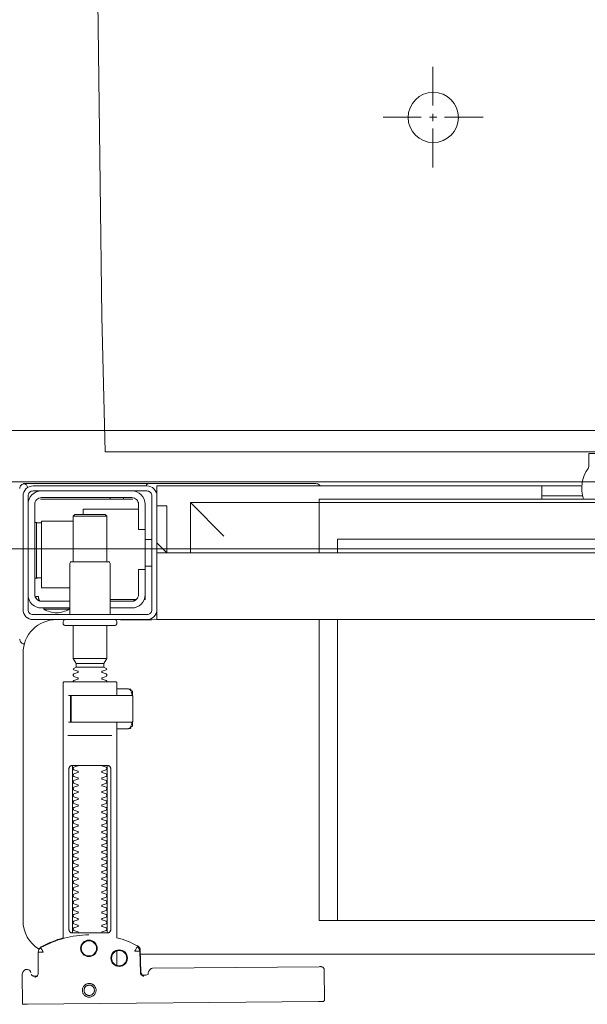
# Model space of a CAD drawing. Header units: millimetres. Extents: x 23192 to 177760, y -399809 to -79279.
# Tile 262 of 656: x 59445 to 59462, y -194637 to -194607. Entities that reach past the tile are written whole.
import ezdxf

# ---------------------------------------------------------------- set-up
doc = ezdxf.new("R2010")
doc.units = ezdxf.units.MM
doc.layers.get('0').update_dxf_attribs({"lineweight": 0})
doc.layers.add('!! 2 ZABUDOWA GK-MDF', color=54, linetype='Continuous', lineweight=13)
doc.layers.add('!! 2_wypos-sanitarne', color=240, linetype='Continuous', lineweight=9)
doc.layers.add('!!_@ wypos sanit nd', color=7, linetype='Continuous', lineweight=0, plot=False)
doc.layers.add('Powierzchnia', color=140, linetype='Continuous', lineweight=5, plot=False)

# ---------------------------------------------------------------- blocks, each defined once
blk = doc.blocks.new('A$Cff2eaf8b')
for points in [[(0.19864, 0.08252), (0.11173, 0.08169)], [(0.20013, 0.08252), (0.20025, 0.07353)], [(0.16386, 0.07389), (0.16409, 0.07384), (0.16425, 0.07378), (0.1644, 0.07368), (0.16452, 0.07356), (0.16463, 0.07342), (0.16471, 0.07326), (0.16476, 0.07309), (0.16478, 0.07292), (0.16496, 0.06636), (0.16497, 0.06624), (0.16498, 0.06614), (0.165, 0.06604), (0.16503, 0.06594), (0.16507, 0.06584), (0.16511, 0.06575), (0.16516, 0.06566), (0.16521, 0.06557), (0.16527, 0.06549), (0.16534, 0.0654), (0.16542, 0.06533), (0.1655, 0.06526), (0.16558, 0.06519), (0.16567, 0.06513), (0.16576, 0.06508), (0.16651, 0.0647), (0.16726, 0.06433), (0.16803, 0.06399), (0.16881, 0.06367), (0.1696, 0.06337), (0.17039, 0.06309), (0.17119, 0.06284), (0.172, 0.0626), (0.172, -0.00186)], [(0.1651, 0.06653), (0.16492, 0.07312), (0.1649, 0.07329), (0.16485, 0.07345), (0.16478, 0.07361), (0.16467, 0.07374), (0.16455, 0.07386), (0.16441, 0.07396), (0.16425, 0.07403), (0.16409, 0.07408), (0.16391, 0.07409)], [(0.19757, 0.07355), (0.19749, 0.07368), (0.19738, 0.0738), (0.19726, 0.0739), (0.19713, 0.07399), (0.19698, 0.07405), (0.19683, 0.07408), (0.19667, 0.07409), (0.19577, 0.07408)], [(0.172, 0.07087), (0.172, 0.06656)], [(0.16493, 0.0675), (-0.16477, 0.0675)], [(0.17483, 0.06014), (0.17483, 0.01214)], [(0.18523, 0.01214), (0.18523, 0.06014)], [(-0.11847, -0.0325), (-0.11847, 0.0575), (0.11153, 0.0575), (0.11153, -0.0325)], [(0.10602, 0.0575), (0.10602, -0.0325)], [(0.16811, -0.00015), (0.16776, -0.00056), (0.16776, -0.00022), (0.16779, -0.00011), (0.16786, -0.00004), (0.16797, 0), (0.1681, 0.00001), (0.16822, 0.00001), (0.16841, 0.00003), (0.16887, 0.00014), (0.172, 0.00014)], [(0.16848, 0.00006), (0.16856, 0.00012), (0.16876, 0.00014)], [(0.18662, 0.00214), (0.17345, 0.00214)], [(0.16732, -0.0019), (0.16732, -0.00074), (0.16736, -0.00062), (0.16746, -0.00054), (0.16767, -0.00049)], [(0.16751, -0.00165), (0.16754, -0.00139), (0.16766, -0.00086)], [(0.17371, -0.00186), (0.18481, -0.00186), (0.18637, -0.00186)], [(0.16767, -0.01124), (0.16755, -0.01122), (0.16746, -0.01119), (0.16737, -0.01112), (0.16732, -0.01098), (0.16732, -0.00983)], [(0.16766, -0.01087), (0.16754, -0.01033), (0.16751, -0.01008)], [(0.172, -0.01186), (0.16887, -0.01186), (0.16841, -0.01176), (0.16831, -0.01174), (0.16819, -0.01174), (0.16806, -0.01173), (0.16794, -0.01172), (0.16783, -0.01166), (0.16776, -0.01151), (0.16776, -0.01117), (0.16811, -0.01157)], [(0.18558, -0.00986), (0.18637, -0.00986)], [(0.16876, -0.01186), (0.16866, -0.01186), (0.16848, -0.01178)], [(0.1759, -0.0183), (0.1841, -0.0183)], [(0.1841, -0.01936), (0.1759, -0.01936)], [(0.185, -0.02092), (0.175, -0.02092)], [(0.19962, -0.02522), (0.19976, -0.02523), (0.19987, -0.02526), (0.20001, -0.0253)], [(-0.16, -0.0355), (-0.16, -0.0325), (0.16, -0.0325), (0.16, -0.0355)], [(0.16, -0.0485), (0.16, -0.0365)], [(0.167, -0.03806), (0.16693, -0.03815), (0.16687, -0.03825), (0.16681, -0.03837), (0.16675, -0.0385)], [(0.19499, -0.03806), (0.19506, -0.03814), (0.19512, -0.03823), (0.19517, -0.03833), (0.19521, -0.03842), (0.19525, -0.03853), (0.19528, -0.03863), (0.19531, -0.03874), (0.19533, -0.03885), (0.19535, -0.03896), (0.19537, -0.03907), (0.19538, -0.03917), (0.19539, -0.03927), (0.19537, -0.03937), (0.19547, -0.0394), (0.19557, -0.0394), (0.19567, -0.0394), (0.19578, -0.0394), (0.19589, -0.0394), (0.19612, -0.0394), (0.19616, -0.0393), (0.19615, -0.03919), (0.19613, -0.03907), (0.19609, -0.03894), (0.19605, -0.03882), (0.19594, -0.03861)], [(0.1635, -0.0475), (0.1635, -0.04)], [(0.174, -0.0385), (0.16618, -0.0385)], [(0.186, -0.042), (0.1945, -0.042), (0.1945, -0.062), (0.185, -0.062)], [(0.19591, -0.04489), (0.19602, -0.04489), (0.19615, -0.04489), (0.19632, -0.04489), (0.1965, -0.04489)], [(0.1615, -0.0485), (0.1635, -0.0485)], [(0.175, -0.0498), (0.175, -0.06346), (0.1755, -0.06396), (0.1845, -0.06396), (0.185, -0.06346), (0.185, -0.0498)], [(0.16, -0.0555), (0.157, -0.0525), (0.16, -0.0525), (-0.16, -0.0525), (-0.157, -0.0525), (-0.16, -0.0555)], [(0.10602, -0.0525), (0.10602, -0.05658), (-0.11847, -0.05658)], [(0.11153, -0.0525), (0.11153, -0.0675), (0.15, -0.0675)], [(0.14, -0.0575), (0.15, -0.0675), (0.15, -0.0525)], [(0.16, -0.0665), (0.157, -0.0665), (0.157, -0.0525)], [(0.1615, -0.0565), (0.1635, -0.0565)], [(0.1965, -0.06151), (0.19632, -0.06151), (0.19615, -0.06151), (0.19602, -0.06151), (0.19591, -0.06151)], [(0.1655, -0.0655), (0.182, -0.0655), (0.182, -0.06396)], [(0.185, -0.06346), (0.175, -0.06346)], [(0.03283, -0.0695), (0.045, -0.0695)], [(0.16, -0.0695), (0.16, -0.0725), (0.03305, -0.0725)], [(0.045, -0.0685), (0.045, -0.0725)], [(0.16721, -0.0685), (0.19466, -0.0685), (0.19478, -0.0685)], [(0.17, -0.069), (0.17, -0.0685)], [(0.174, -0.069), (0.174, -0.0685)]]:
    blk.add_lwpolyline(points)
for points in [[(0.16424, 0.07378), (0.16327, 0.07377), (0.16304, 0.07374), (0.16282, 0.07366), (0.16262, 0.07353), (0.16265, 0.07357), (0.16258, 0.07337), (0.16257, 0.07317, -0.157432), (0.16238, 0.07258), (0.1621, 0.07218, -0.241147), (0.16129, 0.07175), (0.1115, 0.07128), (0.11133, 0.07127), (0.11119, 0.07127), (0.11107, 0.07127), (0.11094, 0.07128), (0.11078, 0.0713), (0.11062, 0.07135), (0.11047, 0.07143), (0.11033, 0.07153), (0.11022, 0.07165), (0.11012, 0.07179), (0.11005, 0.07194), (0.11001, 0.0721), (0.10999, 0.07227), (0.10995, 0.08127), (0.11022, 0.08166)], [(0.19647, 0.0744), (0.19626, 0.07438), (0.19604, 0.0743), (0.19585, 0.07417), (0.19566, 0.07396, 0.132231), (0.19551, 0.07346), (0.19546, 0.06691)], [(0.19768, 0.0731, 0.415336), (0.19869, 0.07211)], [(0.19885, 0.07212), (0.19898, 0.07212), (0.19912, 0.07213), (0.19927, 0.07216), (0.1994, 0.07222), (0.19953, 0.07229), (0.19965, 0.07238), (0.19975, 0.07248), (0.20007, 0.07294, 0.158481), (0.20025, 0.07353)], [(0.18031, 0.06175, 0.125713), (0.19466, 0.06556, 0.121439), (0.19519, 0.06605, -0.262119), (0.2, 0.0575), (0.2, -0.0225, -0.414214), (0.19, -0.0325), (0.18751, -0.0325, 0.405519), (0.188, -0.032), (0.188, -0.0313, 0.414214), (0.1875, -0.0308), (0.1725, -0.0308, 0.414214), (0.172, -0.0313), (0.172, -0.032, 0.405519), (0.17249, -0.0325, 0.001664), (0.15993, -0.0325)], [(0.172, -0.00986), (0.172, -0.01366, 0.414214), (0.1722, -0.01386), (0.18462, -0.01386), (0.1878, -0.01386, 0.414214), (0.188, -0.01366), (0.188, 0.06267), (0.18885, 0.06292), (0.18969, 0.06319), (0.19052, 0.0635), (0.19134, 0.06382), (0.19215, 0.06417), (0.19295, 0.06454), (0.19374, 0.06494), (0.19456, 0.06538), (0.19464, 0.06544), (0.19473, 0.0655), (0.19481, 0.06557), (0.19488, 0.06564), (0.19495, 0.06572), (0.19502, 0.06581)], [(0.17647, 0.01114, 0.182836), (0.17636, 0.01123), (0.17515, 0.01163, 0.050055), (0.175, 0.0119), (0.175, 0.01218, 0.050055), (0.17515, 0.01244), (0.17636, 0.01285, 0.719897), (0.17636, 0.01323), (0.17515, 0.01363, 0.050055), (0.175, 0.0139), (0.175, 0.01418, 0.050055), (0.17515, 0.01444), (0.17636, 0.01485, 0.719897), (0.17636, 0.01523), (0.17515, 0.01563, 0.050055), (0.175, 0.0159), (0.175, 0.01618, 0.050055), (0.17515, 0.01644), (0.17636, 0.01685, 0.719897), (0.17636, 0.01723), (0.17515, 0.01763, 0.050055), (0.175, 0.0179), (0.175, 0.01818, 0.050055), (0.17515, 0.01844), (0.17636, 0.01885, 0.719897), (0.17636, 0.01923), (0.17515, 0.01963, 0.050055), (0.175, 0.0199), (0.175, 0.02018, 0.050055), (0.17515, 0.02044), (0.17636, 0.02085, 0.719897), (0.17636, 0.02123), (0.17515, 0.02163, 0.050055), (0.175, 0.0219), (0.175, 0.02218, 0.050055), (0.17515, 0.02244), (0.17636, 0.02285, 0.719897), (0.17636, 0.02323), (0.17515, 0.02363, 0.050055), (0.175, 0.0239), (0.175, 0.02418, 0.050055), (0.17515, 0.02444), (0.17636, 0.02485, 0.719897), (0.17636, 0.02523), (0.17515, 0.02563, 0.050055), (0.175, 0.0259), (0.175, 0.02618, 0.050055), (0.17515, 0.02644), (0.17636, 0.02685, 0.719897), (0.17636, 0.02723), (0.17515, 0.02763, 0.050055), (0.175, 0.0279), (0.175, 0.02818, 0.050055), (0.17515, 0.02844), (0.17636, 0.02885, 0.719897), (0.17636, 0.02923), (0.17515, 0.02963, 0.050055), (0.175, 0.0299), (0.175, 0.03018, 0.050055), (0.17515, 0.03044), (0.17636, 0.03085, 0.719897), (0.17636, 0.03123), (0.17515, 0.03163, 0.050055), (0.175, 0.0319), (0.175, 0.03218, 0.050055), (0.17515, 0.03244), (0.17636, 0.03285, 0.719897), (0.17636, 0.03323), (0.17515, 0.03363, 0.050055), (0.175, 0.0339), (0.175, 0.03418, 0.050055), (0.17515, 0.03444), (0.17636, 0.03485, 0.719897), (0.17636, 0.03523), (0.17515, 0.03563, 0.050055), (0.175, 0.0359), (0.175, 0.03618, 0.050055), (0.17515, 0.03644), (0.17636, 0.03685, 0.719897), (0.17636, 0.03723), (0.17515, 0.03763, 0.050055), (0.175, 0.0379), (0.175, 0.03818, 0.050055), (0.17515, 0.03844), (0.17636, 0.03885, 0.719897), (0.17636, 0.03923), (0.17515, 0.03963, 0.050055), (0.175, 0.0399), (0.175, 0.04018, 0.050055), (0.17515, 0.04044), (0.17636, 0.04085, 0.719897), (0.17636, 0.04123), (0.17515, 0.04163, 0.050055), (0.175, 0.0419), (0.175, 0.04218, 0.050055), (0.17515, 0.04244), (0.17636, 0.04285, 0.719897), (0.17636, 0.04323), (0.17515, 0.04363, 0.050055), (0.175, 0.0439), (0.175, 0.04418, 0.050055), (0.17515, 0.04444), (0.17636, 0.04485, 0.719897), (0.17636, 0.04523), (0.17515, 0.04563, 0.050055), (0.175, 0.0459), (0.175, 0.04618, 0.050055), (0.17515, 0.04644), (0.17636, 0.04685, 0.719897), (0.17636, 0.04723), (0.17515, 0.04763, 0.050055), (0.175, 0.0479), (0.175, 0.04818, 0.050055), (0.17515, 0.04844), (0.17636, 0.04885, 0.719897), (0.17636, 0.04923), (0.17515, 0.04963, 0.050055), (0.175, 0.0499), (0.175, 0.05018, 0.050055), (0.17515, 0.05044), (0.17636, 0.05085, 0.719897), (0.17636, 0.05123), (0.17515, 0.05163, 0.050055), (0.175, 0.0519), (0.175, 0.05218, 0.050055), (0.17515, 0.05244), (0.17636, 0.05285, 0.719897), (0.17636, 0.05323), (0.17515, 0.05363, 0.050055), (0.175, 0.0539), (0.175, 0.05418, 0.050055), (0.17515, 0.05444), (0.17636, 0.05485, 0.719897), (0.17636, 0.05523), (0.17515, 0.05563, 0.050055), (0.175, 0.0559), (0.175, 0.05618, 0.050055), (0.17515, 0.05644), (0.17636, 0.05685, 0.719897), (0.17636, 0.05723), (0.17515, 0.05763, 0.050055), (0.175, 0.0579), (0.175, 0.05818, 0.050055), (0.17515, 0.05844), (0.17636, 0.05885, 0.719897), (0.17636, 0.05923), (0.17515, 0.05963, 0.050055), (0.175, 0.0599), (0.175, 0.06018, 0.050055), (0.17515, 0.06044), (0.17636, 0.06085, 0.474594), (0.17647, 0.06114)], [(0.18353, 0.06114, 0.474594), (0.18364, 0.06085), (0.18485, 0.06044, 0.050055), (0.185, 0.06018), (0.185, 0.0599, 0.050055), (0.18485, 0.05963), (0.18364, 0.05923, 0.719897), (0.18364, 0.05885), (0.18485, 0.05844, 0.050055), (0.185, 0.05818), (0.185, 0.0579, 0.050055), (0.18485, 0.05763), (0.18364, 0.05723, 0.719897), (0.18364, 0.05685), (0.18485, 0.05644, 0.050055), (0.185, 0.05618), (0.185, 0.0559, 0.050055), (0.18485, 0.05563), (0.18364, 0.05523, 0.719897), (0.18364, 0.05485), (0.18485, 0.05444, 0.050055), (0.185, 0.05418), (0.185, 0.0539, 0.050055), (0.18485, 0.05363), (0.18364, 0.05323, 0.719897), (0.18364, 0.05285), (0.18485, 0.05244, 0.050055), (0.185, 0.05218), (0.185, 0.0519, 0.050055), (0.18485, 0.05163), (0.18364, 0.05123, 0.719897), (0.18364, 0.05085), (0.18485, 0.05044, 0.050055), (0.185, 0.05018), (0.185, 0.0499, 0.050055), (0.18485, 0.04963), (0.18364, 0.04923, 0.719897), (0.18364, 0.04885), (0.18485, 0.04844, 0.050055), (0.185, 0.04818), (0.185, 0.0479, 0.050055), (0.18485, 0.04763), (0.18364, 0.04723, 0.719897), (0.18364, 0.04685), (0.18485, 0.04644, 0.050055), (0.185, 0.04618), (0.185, 0.0459, 0.050055), (0.18485, 0.04563), (0.18364, 0.04523, 0.719897), (0.18364, 0.04485), (0.18485, 0.04444, 0.050055), (0.185, 0.04418), (0.185, 0.0439, 0.050055), (0.18485, 0.04363), (0.18364, 0.04323, 0.719897), (0.18364, 0.04285), (0.18485, 0.04244, 0.050055), (0.185, 0.04218), (0.185, 0.0419, 0.050055), (0.18485, 0.04163), (0.18364, 0.04123, 0.719897), (0.18364, 0.04085), (0.18485, 0.04044, 0.050055), (0.185, 0.04018), (0.185, 0.0399, 0.050055), (0.18485, 0.03963), (0.18364, 0.03923, 0.719897), (0.18364, 0.03885), (0.18485, 0.03844, 0.050055), (0.185, 0.03818), (0.185, 0.0379, 0.050055), (0.18485, 0.03763), (0.18364, 0.03723, 0.719897), (0.18364, 0.03685), (0.18485, 0.03644, 0.050055), (0.185, 0.03618), (0.185, 0.0359, 0.050055), (0.18485, 0.03563), (0.18364, 0.03523, 0.719897), (0.18364, 0.03485), (0.18485, 0.03444, 0.050055), (0.185, 0.03418), (0.185, 0.0339, 0.050055), (0.18485, 0.03363), (0.18364, 0.03323, 0.719897), (0.18364, 0.03285), (0.18485, 0.03244, 0.050055), (0.185, 0.03218), (0.185, 0.0319, 0.050055), (0.18485, 0.03163), (0.18364, 0.03123, 0.719897), (0.18364, 0.03085), (0.18485, 0.03044, 0.050055), (0.185, 0.03018), (0.185, 0.0299, 0.050055), (0.18485, 0.02963), (0.18364, 0.02923, 0.719897), (0.18364, 0.02885), (0.18485, 0.02844, 0.050055), (0.185, 0.02818), (0.185, 0.0279, 0.050055), (0.18485, 0.02763), (0.18364, 0.02723, 0.719897), (0.18364, 0.02685), (0.18485, 0.02644, 0.050055), (0.185, 0.02618), (0.185, 0.0259, 0.050055), (0.18485, 0.02563), (0.18364, 0.02523, 0.719897), (0.18364, 0.02485), (0.18485, 0.02444, 0.050055), (0.185, 0.02418), (0.185, 0.0239, 0.050055), (0.18485, 0.02363), (0.18364, 0.02323, 0.719897), (0.18364, 0.02285), (0.18485, 0.02244, 0.050055), (0.185, 0.02218), (0.185, 0.0219, 0.050055), (0.18485, 0.02163), (0.18364, 0.02123, 0.719897), (0.18364, 0.02085), (0.18485, 0.02044, 0.050055), (0.185, 0.02018), (0.185, 0.0199, 0.050055), (0.18485, 0.01963), (0.18364, 0.01923, 0.719897), (0.18364, 0.01885), (0.18485, 0.01844, 0.050055), (0.185, 0.01818), (0.185, 0.0179, 0.050055), (0.18485, 0.01763), (0.18364, 0.01723, 0.719897), (0.18364, 0.01685), (0.18485, 0.01644, 0.050055), (0.185, 0.01618), (0.185, 0.0159, 0.050055), (0.18485, 0.01563), (0.18364, 0.01523, 0.719897), (0.18364, 0.01485), (0.18485, 0.01444, 0.050055), (0.185, 0.01418), (0.185, 0.0139, 0.050055), (0.18485, 0.01363), (0.18364, 0.01323, 0.719897), (0.18364, 0.01285), (0.18485, 0.01244, 0.050055), (0.185, 0.01218), (0.185, 0.0119, 0.050055), (0.18485, 0.01163), (0.18364, 0.01123, 0.182836), (0.18353, 0.01114)], [(0.18575, -0.00966), (0.18575, -0.00207), (0.18572, -0.00196), (0.18564, -0.00189), (0.18554, -0.00186), (0.18565, -0.00188), (0.18573, -0.00194), (0.18577, -0.00204), (0.18577, -0.00966), (0.18574, -0.00977), (0.18566, -0.00984), (0.18547, -0.00986), (0.18558, -0.00981), (0.18563, -0.00966), (0.18563, -0.00206), (0.18557, -0.00191), (0.18547, -0.00186), (0.16743, -0.00186, 0.414214), (0.16723, -0.00206), (0.16723, -0.00966, 0.414214), (0.16743, -0.00986), (0.18547, -0.00986)], [(0.18555, -0.00986, 0.414213), (0.18575, -0.00966), (0.18575, -0.00207), (0.18575, -0.00966), (0.18572, -0.00977), (0.18564, -0.00984), (0.18554, -0.00986)], [(0.175, -0.01382), (0.175, -0.01406, -0.050055), (0.17515, -0.01432), (0.17636, -0.01473, -0.719897), (0.17636, -0.01511), (0.17515, -0.01552, -0.050055), (0.175, -0.01578), (0.175, -0.01606, -0.050055), (0.17515, -0.01632), (0.17636, -0.01673, -0.719897), (0.17636, -0.01711), (0.17515, -0.01752, -0.050055), (0.175, -0.01778), (0.1759, -0.0183), (0.1759, -0.01936), (0.175, -0.02092), (0.175, -0.0308)], [(0.185, -0.01382), (0.185, -0.01406, 0.050055), (0.18485, -0.01432), (0.18364, -0.01473, 0.719897), (0.18364, -0.01511), (0.18485, -0.01552, 0.050055), (0.185, -0.01578), (0.185, -0.01606, 0.050055), (0.18485, -0.01632), (0.18364, -0.01673, 0.719897), (0.18364, -0.01711), (0.18485, -0.01752, 0.050055), (0.185, -0.01778), (0.1841, -0.0183), (0.1841, -0.01936), (0.185, -0.02092), (0.185, -0.0308)], [(0.2001, -0.02534, 0.126559), (0.19961, -0.02525)], [(0.20099, -0.02671, 0.198909), (0.20055, -0.02564, 0.091301), (0.2001, -0.02534)], [(0.174, -0.034), (0.174, -0.0493, 0.414214), (0.1745, -0.0498), (0.1855, -0.0498, 0.414214), (0.186, -0.0493), (0.186, -0.034)], [(0.19375, -0.03562, 0.119096), (0.19, -0.03454, 0.119096), (0.18625, -0.03562)], [(0.16379, -0.0385), (0.1635, -0.0385), (0.1635, -0.04, -0.414214), (0.1675, -0.036), (0.174, -0.036)], [(0.174, -0.038), (0.1675, -0.038, 0.414214), (0.1655, -0.04), (0.1655, -0.0475), (0.1635, -0.0475), (0.1635, -0.067, 0.414214), (0.1675, -0.071)], [(0.1635, -0.0595), (0.1655, -0.0595), (0.1655, -0.067, 0.414214), (0.1675, -0.069), (0.1945, -0.069, 0.414214), (0.1965, -0.067), (0.1965, -0.04, 0.414214), (0.1945, -0.038), (0.186, -0.038)], [(0.19375, -0.036), (0.19375, -0.03562), (0.18625, -0.03562), (0.18625, -0.036), (0.1945, -0.036, -0.414214), (0.1985, -0.04)], [(0.1945, -0.04497), (0.19515, -0.04496), (0.19542, -0.04496), (0.1956, -0.04496), (0.19566, -0.04496, 0.116465), (0.19589, -0.0449), (0.196, -0.04485), (0.196, -0.06155), (0.19589, -0.0615, 0.116465), (0.19566, -0.06144), (0.19542, -0.06144), (0.19515, -0.06144), (0.1945, -0.06143)], [(0.1945, -0.071, 0.414214), (0.1985, -0.067)], [(-0.04, -0.0685), (-0.03255, -0.0685, 0.236962), (-0.03118, -0.07775, -0.154353), (-0.031, -0.07832), (-0.031, -0.08218), (0.031, -0.08218), (0.031, -0.07832, -0.154353), (0.03118, -0.07775, 0.236962), (0.03255, -0.0685), (0.04, -0.0685)], [(0.11124, -0.0725), (0.11142, -0.07274), (0.11165, -0.07293), (0.11192, -0.07308), (0.1122, -0.07317), (0.1125, -0.0732), (0.1623, -0.0732, 0.326231), (0.16325, -0.0725)], [(0.1987, -0.07216, 0.000114), (0.1987, -0.07216, 0.517015), (0.20003, -0.07309), (0.19993, -0.07313), (0.19983, -0.07315), (0.19971, -0.07318), (0.19958, -0.07319), (0.19948, -0.07319), (0.19903, -0.07319), (0.19841, -0.07319), (0.19771, -0.07319), (0.16427, -0.07319), (0.16392, -0.07319), (0.16356, -0.07319), (0.16323, -0.07319), (0.16293, -0.07319), (0.16269, -0.07319), (0.16249, -0.07319), (0.16236, -0.07319)], [(0.2001, -0.07306, 0.091301), (0.20055, -0.07276, 0.198909), (0.20099, -0.0717)]]:
    blk.add_lwpolyline(points, format="xyb")
for points in [[(0.18024, 0.0763), (0.18044, 0.07631), (0.18064, 0.07634), (0.18083, 0.07639), (0.18102, 0.07646), (0.1812, 0.07655), (0.18138, 0.07665), (0.18154, 0.07677), (0.18168, 0.07691), (0.18182, 0.07706), (0.18193, 0.07722), (0.18204, 0.0774), (0.18212, 0.07758), (0.18219, 0.07777), (0.18223, 0.07796), (0.18226, 0.07816), (0.18227, 0.07836), (0.18226, 0.07857), (0.18223, 0.07876), (0.18217, 0.07896), (0.18211, 0.07915), (0.18202, 0.07933), (0.18191, 0.0795), (0.18179, 0.07966), (0.18165, 0.07981), (0.1815, 0.07994), (0.18134, 0.08006), (0.18117, 0.08016), (0.18099, 0.08024), (0.1808, 0.08031), (0.1806, 0.08036), (0.1804, 0.08038), (0.1802, 0.08039), (0.18, 0.08038), (0.1798, 0.08035), (0.17961, 0.0803), (0.17942, 0.08023), (0.17924, 0.08014), (0.17907, 0.08004), (0.17891, 0.07992), (0.17876, 0.07978), (0.17863, 0.07963), (0.17851, 0.07947), (0.17841, 0.07929), (0.17832, 0.07911), (0.17826, 0.07892), (0.17821, 0.07872), (0.17818, 0.07853), (0.17817, 0.07832), (0.17819, 0.07812), (0.17822, 0.07793), (0.17827, 0.07773), (0.17834, 0.07754), (0.17842, 0.07736), (0.17853, 0.07719), (0.17865, 0.07703), (0.17879, 0.07688), (0.17894, 0.07675), (0.1791, 0.07663), (0.17927, 0.07653), (0.17946, 0.07645), (0.17965, 0.07638), (0.17984, 0.07633), (0.18004, 0.07631)], [(0.18023, 0.07679), (0.18038, 0.0768), (0.18053, 0.07682), (0.18068, 0.07686), (0.18082, 0.07691), (0.18096, 0.07698), (0.18109, 0.07706), (0.18121, 0.07715), (0.18132, 0.07725), (0.18143, 0.07737), (0.18151, 0.07749), (0.18159, 0.07762), (0.18166, 0.07776), (0.18171, 0.0779), (0.18174, 0.07805), (0.18176, 0.0782), (0.18177, 0.07835), (0.18176, 0.0785), (0.18174, 0.07866), (0.1817, 0.0788), (0.18164, 0.07895), (0.18158, 0.07908), (0.1815, 0.07921), (0.18141, 0.07933), (0.1813, 0.07944), (0.18119, 0.07955), (0.18107, 0.07964), (0.18093, 0.07971), (0.1808, 0.07978), (0.18065, 0.07983), (0.18051, 0.07986), (0.18036, 0.07988), (0.1802, 0.07989), (0.18005, 0.07988), (0.1799, 0.07986), (0.17975, 0.07982), (0.17961, 0.07976), (0.17947, 0.0797), (0.17935, 0.07962), (0.17922, 0.07953), (0.17911, 0.07942), (0.17901, 0.07931), (0.17892, 0.07919), (0.17884, 0.07906), (0.17878, 0.07892), (0.17873, 0.07877), (0.1787, 0.07863), (0.17867, 0.07848), (0.17867, 0.07832), (0.17868, 0.07817), (0.1787, 0.07802), (0.17874, 0.07787), (0.17879, 0.07773), (0.17886, 0.07759), (0.17894, 0.07746), (0.17903, 0.07734), (0.17913, 0.07723), (0.17925, 0.07713), (0.17937, 0.07704), (0.1795, 0.07696), (0.17964, 0.0769), (0.17978, 0.07685), (0.17993, 0.07682), (0.18008, 0.07679)], [(0.16587, 0.06536), (0.16582, 0.06538), (0.16577, 0.06542), (0.16573, 0.06545), (0.16568, 0.06549), (0.16563, 0.06553), (0.16558, 0.06558), (0.16553, 0.06563), (0.16548, 0.06568), (0.16544, 0.06573), (0.1654, 0.06579), (0.16536, 0.06585), (0.16532, 0.06591), (0.16529, 0.06597), (0.16526, 0.06603), (0.16523, 0.0661), (0.16521, 0.06616), (0.16519, 0.06623), (0.16517, 0.06629), (0.16515, 0.06636), (0.16514, 0.06642), (0.16514, 0.06648), (0.16513, 0.06654), (0.16513, 0.06659), (0.16518, 0.06661), (0.16643, 0.06666), (0.16648, 0.06666), (0.16654, 0.06666), (0.16659, 0.06668), (0.16664, 0.06665), (0.16661, 0.06661), (0.16658, 0.06656), (0.16655, 0.06651), (0.16652, 0.06645), (0.16594, 0.06536)], [(0.18533, 0.06114), (0.18541, 0.06113), (0.1855, 0.06112), (0.18559, 0.06111), (0.18567, 0.06108), (0.18575, 0.06105), (0.18583, 0.06101), (0.18591, 0.06096), (0.18597, 0.0609), (0.18604, 0.06084), (0.18609, 0.06076), (0.18615, 0.06068), (0.18619, 0.06058), (0.18623, 0.06048), (0.18625, 0.06037), (0.18627, 0.06025), (0.18628, 0.06014), (0.18628, 0.01214), (0.18627, 0.01202), (0.18625, 0.01191), (0.18623, 0.0118), (0.18619, 0.01169), (0.18615, 0.0116), (0.18609, 0.01151), (0.18604, 0.01144), (0.18597, 0.01137), (0.18591, 0.01131), (0.18583, 0.01126), (0.18575, 0.01122), (0.18567, 0.01119), (0.18559, 0.01117), (0.1855, 0.01115), (0.18541, 0.01114), (0.18533, 0.01114), (0.17475, 0.01114), (0.17466, 0.01114), (0.17457, 0.01115), (0.17449, 0.01117), (0.1744, 0.01119), (0.17432, 0.01122), (0.17424, 0.01126), (0.17416, 0.01131), (0.17409, 0.01137), (0.17403, 0.01144), (0.17397, 0.01151), (0.17392, 0.0116), (0.17387, 0.01169), (0.17384, 0.0118), (0.17381, 0.01191), (0.17379, 0.01202), (0.17379, 0.01214), (0.17379, 0.06014), (0.17379, 0.06025), (0.17381, 0.06037), (0.17384, 0.06048), (0.17387, 0.06058), (0.17392, 0.06068), (0.17397, 0.06076), (0.17403, 0.06084), (0.17409, 0.0609), (0.17416, 0.06096), (0.17424, 0.06101), (0.17432, 0.06105), (0.1744, 0.06108), (0.17449, 0.06111), (0.17457, 0.06112), (0.17466, 0.06113), (0.17475, 0.06114)], [(-0.11847, -0.0685), (0.11153, -0.0685), (0.11153, -0.0675), (-0.11847, -0.0675)]]:
    blk.add_lwpolyline(points, close=True)
for points in [[(0.19546, 0.0669), (0.19546, 0.0669), (0.19546, 0.0669), (0.19546, 0.06691), (0.19546, 0.06691), (0.19546, 0.06691), (0.19546, 0.06691), (0.19546, 0.06691), (0.19546, 0.06691), (0.19546, 0.06691), (0.19546, 0.06691), (0.19546, 0.06691), (0.19546, 0.06691), (0.19546, 0.06691), (0.19546, 0.06691), (0.19546, 0.06691), (0.19546, 0.06691), (0.19546, 0.06691), (0.19546, 0.06691), (0.19546, 0.06691), (0.19546, 0.0669), (0.19546, 0.0669), (0.19546, 0.0669), (0.19546, 0.0669), (0.19546, 0.0669), (0.19546, 0.0669), (0.19546, 0.0669), (0.19546, 0.0669), (0.19546, 0.0669), (0.19546, 0.0669), (0.19546, 0.0669), (0.19546, 0.0669), (0.19546, 0.0669), (0.19546, 0.0669), (0.19546, 0.0669), (0.19546, 0.0669), (0.19545, 0.0669), (0.19545, 0.06691), (0.19545, 0.06691), (0.19545, 0.06691), (0.19545, 0.06691), (0.19545, 0.06691), (0.19545, 0.06691), (0.19545, 0.06691), (0.19545, 0.06691), (0.19544, 0.06691), (0.19544, 0.06691), (0.19544, 0.0669), (0.19544, 0.0669), (0.19544, 0.0669), (0.19543, 0.0669), (0.19543, 0.0669), (0.19543, 0.0669), (0.19543, 0.0669), (0.19543, 0.0669), (0.19543, 0.0669), (0.19543, 0.0669), (0.19542, 0.0669), (0.19542, 0.0669), (0.19542, 0.0669), (0.19542, 0.0669), (0.19542, 0.0669), (0.19541, 0.0669), (0.19541, 0.0669), (0.19541, 0.0669), (0.19541, 0.0669), (0.19541, 0.0669), (0.1954, 0.0669), (0.1954, 0.0669), (0.1954, 0.0669), (0.19539, 0.0669), (0.19539, 0.0669), (0.19539, 0.0669), (0.19537, 0.06691), (0.19537, 0.06691), (0.19537, 0.06691), (0.19536, 0.06691), (0.19536, 0.06691), (0.19535, 0.06691), (0.19535, 0.06691), (0.19534, 0.06691), (0.19534, 0.06691), (0.19533, 0.06691), (0.19533, 0.06691), (0.19532, 0.06691), (0.19532, 0.06691), (0.19531, 0.06691), (0.19531, 0.06691), (0.1953, 0.06691), (0.19529, 0.06691), (0.19529, 0.06691), (0.19528, 0.06691), (0.19527, 0.06691), (0.19527, 0.06691), (0.19526, 0.06691), (0.19525, 0.06691), (0.19524, 0.06691), (0.19523, 0.06691), (0.19523, 0.06691), (0.19522, 0.06691), (0.19521, 0.06691), (0.1952, 0.06691), (0.19519, 0.06691), (0.19518, 0.06691), (0.19517, 0.06691), (0.19516, 0.06691), (0.19515, 0.06691), (0.19514, 0.06691), (0.19513, 0.06691), (0.19512, 0.06691), (0.19511, 0.06691), (0.1951, 0.06691), (0.19509, 0.06691), (0.19508, 0.06691), (0.19507, 0.06691), (0.19506, 0.06691), (0.19505, 0.06691), (0.19504, 0.06691), (0.19503, 0.06691), (0.19502, 0.06691), (0.19501, 0.06691), (0.19499, 0.06691), (0.19498, 0.06691), (0.19497, 0.06691), (0.19496, 0.06691), (0.19495, 0.06691), (0.19494, 0.06692), (0.19492, 0.06692), (0.19491, 0.06692), (0.1949, 0.06692), (0.19489, 0.06692), (0.19487, 0.06692), (0.19486, 0.06692), (0.19485, 0.06692), (0.19484, 0.06692), (0.19482, 0.06692), (0.19481, 0.06692), (0.19469, 0.06692), (0.19464, 0.06692), (0.19459, 0.06692), (0.19456, 0.06692), (0.19453, 0.06692), (0.19451, 0.06692), (0.19448, 0.06692), (0.19445, 0.06692), (0.19443, 0.06692), (0.1944, 0.06692), (0.19438, 0.06692), (0.19435, 0.06692), (0.19433, 0.06692), (0.1943, 0.06692), (0.19428, 0.06692), (0.19427, 0.06692), (0.19425, 0.06692), (0.19423, 0.06692), (0.19422, 0.06692), (0.19421, 0.06692), (0.19419, 0.06692), (0.19418, 0.06692), (0.19418, 0.06692), (0.19417, 0.06692), (0.19416, 0.06692), (0.19416, 0.06692), (0.19415, 0.06692), (0.19415, 0.06693), (0.19414, 0.06693), (0.19414, 0.06693), (0.19413, 0.06693), (0.19413, 0.06693), (0.19412, 0.06693), (0.19412, 0.06693), (0.19411, 0.06693), (0.19411, 0.06693), (0.19411, 0.06692), (0.1941, 0.06692), (0.1941, 0.06692), (0.1941, 0.06692), (0.19409, 0.06692), (0.19409, 0.06692), (0.19409, 0.06692), (0.19408, 0.06692), (0.19408, 0.06692), (0.19408, 0.06692), (0.19407, 0.06692), (0.19407, 0.06692), (0.19406, 0.06692), (0.19406, 0.06692), (0.19406, 0.06692), (0.19406, 0.06692), (0.19405, 0.06692), (0.19405, 0.06692), (0.19405, 0.06692), (0.19405, 0.06692), (0.19404, 0.06693), (0.19404, 0.06693), (0.19404, 0.06693), (0.19403, 0.06693), (0.19403, 0.06693), (0.19402, 0.06693), (0.19402, 0.06694), (0.19402, 0.06694), (0.19401, 0.06694), (0.19401, 0.06694), (0.19401, 0.06694), (0.194, 0.06694), (0.194, 0.06694), (0.194, 0.06694), (0.194, 0.06694), (0.194, 0.06694), (0.194, 0.06694), (0.19399, 0.06694), (0.19399, 0.06694), (0.19399, 0.06694), (0.19399, 0.06694), (0.19399, 0.06694), (0.19399, 0.06694), (0.19399, 0.06694), (0.19398, 0.06694), (0.19398, 0.06694), (0.19398, 0.06694), (0.19398, 0.06693), (0.19398, 0.06693), (0.19397, 0.06693), (0.19397, 0.06693), (0.19397, 0.06693), (0.19397, 0.06693), (0.19397, 0.06692), (0.19397, 0.06692), (0.19397, 0.06692), (0.19397, 0.06692), (0.19397, 0.06692), (0.19397, 0.06691), (0.19397, 0.06691), (0.19397, 0.06691), (0.19397, 0.06691), (0.19397, 0.0669), (0.19397, 0.0669), (0.19397, 0.0669), (0.19397, 0.0669), (0.19397, 0.0669), (0.19397, 0.06689), (0.19397, 0.06689), (0.19397, 0.06689), (0.19397, 0.06689), (0.19397, 0.06689), (0.19397, 0.06688), (0.19397, 0.06688), (0.19398, 0.06688), (0.19398, 0.06688), (0.19398, 0.06688), (0.19398, 0.06687), (0.19399, 0.06687), (0.19399, 0.06687), (0.19399, 0.06687), (0.194, 0.06686), (0.194, 0.06686), (0.19401, 0.06685), (0.19401, 0.06685), (0.19401, 0.06685), (0.19402, 0.06684), (0.19402, 0.06684), (0.19402, 0.06684), (0.19402, 0.06683), (0.19403, 0.06683), (0.19403, 0.06683), (0.19403, 0.06682), (0.19403, 0.06682), (0.19403, 0.06682), (0.19403, 0.06681), (0.19403, 0.06681), (0.19404, 0.06681), (0.19404, 0.06681), (0.19404, 0.0668), (0.19404, 0.0668), (0.19404, 0.0668), (0.19404, 0.06679), (0.19405, 0.06679), (0.19405, 0.06679), (0.19405, 0.06678), (0.19405, 0.06678), (0.19405, 0.06677), (0.19406, 0.06677), (0.19406, 0.06677), (0.19406, 0.06676), (0.19406, 0.06676), (0.19407, 0.06675), (0.19407, 0.06675), (0.19407, 0.06674), (0.19408, 0.06673), (0.19408, 0.06672), (0.19409, 0.06671), (0.1941, 0.0667), (0.1941, 0.06669), (0.19411, 0.06668), (0.19412, 0.06666), (0.19414, 0.06663), (0.19416, 0.06659), (0.19418, 0.06655), (0.19419, 0.06653), (0.1942, 0.06652), (0.19421, 0.0665), (0.19422, 0.06648), (0.19423, 0.06646), (0.19433, 0.06627), (0.19434, 0.06626), (0.19435, 0.06624), (0.19436, 0.06622), (0.19437, 0.06621), (0.19438, 0.06619), (0.19439, 0.06618), (0.1944, 0.06616), (0.1944, 0.06614), (0.19441, 0.06613), (0.19442, 0.06611), (0.19443, 0.0661), (0.19444, 0.06608), (0.19445, 0.06607), (0.19445, 0.06605), (0.19446, 0.06604), (0.19447, 0.06603), (0.19448, 0.06601), (0.19448, 0.066), (0.19449, 0.06598), (0.1945, 0.06597), (0.19451, 0.06596), (0.19451, 0.06595), (0.19452, 0.06593), (0.19453, 0.06592), (0.19453, 0.06591), (0.19454, 0.0659), (0.19455, 0.06588), (0.19455, 0.06587), (0.19456, 0.06586), (0.19457, 0.06585), (0.19457, 0.06584), (0.19458, 0.06583), (0.19458, 0.06582), (0.19459, 0.06581), (0.19459, 0.0658), (0.1946, 0.06579), (0.1946, 0.06578), (0.19461, 0.06577), (0.19461, 0.06576), (0.19462, 0.06575), (0.19462, 0.06574), (0.19463, 0.06573), (0.19463, 0.06572), (0.19464, 0.06572), (0.19464, 0.06571), (0.19464, 0.0657), (0.19465, 0.06569), (0.19465, 0.06569), (0.19466, 0.06568), (0.19466, 0.06567), (0.19466, 0.06567), (0.19467, 0.06566), (0.19467, 0.06566), (0.19467, 0.06565), (0.19467, 0.06565), (0.19468, 0.06564), (0.19468, 0.06564), (0.19468, 0.06564), (0.19468, 0.06563), (0.19468, 0.06563), (0.19468, 0.06563), (0.19468, 0.06563), (0.19468, 0.06563), (0.19468, 0.06562), (0.19469, 0.06562), (0.19469, 0.06562), (0.19469, 0.06562), (0.19469, 0.06562), (0.19469, 0.06562), (0.19469, 0.06562), (0.19469, 0.06561), (0.19469, 0.06561), (0.19469, 0.06561), (0.19469, 0.06561), (0.19469, 0.06561), (0.19469, 0.06561), (0.19469, 0.06561), (0.19469, 0.06561), (0.19469, 0.06561), (0.19469, 0.06561), (0.19469, 0.06561), (0.19469, 0.06561), (0.19469, 0.06561), (0.19469, 0.06561), (0.19469, 0.06561), (0.19469, 0.06561), (0.19469, 0.0656), (0.19469, 0.0656), (0.19469, 0.0656), (0.19469, 0.0656), (0.19469, 0.0656), (0.19469, 0.0656), (0.19468, 0.0656), (0.19468, 0.0656), (0.19468, 0.0656), (0.19468, 0.0656), (0.19468, 0.0656), (0.19468, 0.0656), (0.19468, 0.0656), (0.19469, 0.0656), (0.19469, 0.0656), (0.19469, 0.0656), (0.19469, 0.0656), (0.19469, 0.0656), (0.19469, 0.0656), (0.19469, 0.0656), (0.19469, 0.0656), (0.19469, 0.0656), (0.19469, 0.0656), (0.19469, 0.0656), (0.19469, 0.0656, 0.269557)], [(0.16, -0.0695), (0.16, -0.0355, -0.414214), (0.163, -0.0325), (0.197, -0.0325, -0.414214), (0.2, -0.0355), (0.2, -0.0695, -0.414214), (0.197, -0.0725), (0.163, -0.0725, -0.414214)], [(0.1985, -0.0355), (0.1985, -0.0695, -0.414214), (0.197, -0.071), (0.163, -0.071, -0.414214), (0.1615, -0.0695), (0.1615, -0.0355, -0.414214), (0.163, -0.034), (0.197, -0.034, -0.414214)]]:
    blk.add_lwpolyline(points, format="xyb", close=True)
for centre, radius in [((0.17128, 0.06872), 0.00247), ((0.17128, 0.06871), 0.00227), ((0.18031, 0.0658), 0.00247), ((0.18031, 0.0658), 0.00227)]:
    blk.add_circle(centre, radius)
for centre, major_axis, ratio, start_param, end_param in [((0.19863, 0.08251), (0.0015, 0.00001), 0.008666, 0.000034, 1.564556), ((0.11145, 0.08128), (-0.0015, -0.00001), 0.008666, 6.276938, 6.283143), ((0.11172, 0.08167), (0.0015, 0.00001), 0.008666, 1.564549, 3.135353), ((0.16326, 0.07477), (0.00001, -0.001), 0.006244, 0, 0.008667), ((0.19846, 0.074), (-0.000892, -0.000453), 0.001081, 6.273741, 6.283185), ((0.19868, 0.07311), (-0.001, -0.00001), 0.00236, 6.276941, 6.283185), ((0.19849, 0.07212), (0.000501, 0.000005), 0.008666, 5.12776, 5.491123), ((0.19868, 0.07311), (0.000013, -0.001), 0.403131, 6.273715, 6.283185), ((0.19883, 0.07312), (0.000018, -0.001), 0.702652, 6.271005, 6.283185), ((0.19875, 0.07351), (0.0015, 0.00002), 0.011557, 6.27692, 6.283202), ((0.17484, 0.06014), (0, 0.001), 0.006244, 0, 1.570796), ((0.18031, 0.06225), (0.000005, -0.0005), 0.006244, 0, 0.008667), ((0.18524, 0.06014), (0, -0.001), 0.006244, 3.141593, 4.712389), ((0.17484, 0.01214), (0, -0.001), 0.006244, 4.712389, 6.283185), ((0.18524, 0.01214), (0, -0.001), 0.006244, 4.712389, 6.283185), ((0.16768, -0.00069), (-0.000013, 0.0002), 0.199357, 6.276703, 6.276744), ((0.16768, -0.01104), (-0.000013, -0.0002), 0.199357, 0.006339, 0.00638)]:
    blk.add_ellipse(centre, major_axis=major_axis, ratio=ratio, start_param=start_param, end_param=end_param)
blk = doc.blocks.new('A$C6ce7c513')
at = {"lineweight": 0}
for points in [[(0.17794, -0.15833), (0.17745, -0.11986), (0.17695, -0.08064), (0.17646, -0.04094), (0.17548, -0.00049)], [(-0.17548, -0.00049), (0.17547, -0.00049)], [(0.07756, -0.08557), (0.07756, -0.09717)], [(0.07756, -0.09939), (0.07756, -0.1016)], [(0.06252, -0.10062), (0.07411, -0.10062)], [(0.07633, -0.10062), (0.07855, -0.10062)], [(0.08101, -0.10062), (0.09236, -0.10062)], [(0.07756, -0.10408), (0.07756, -0.11567)]]:
    blk.add_lwpolyline(points, dxfattribs=at)
blk.add_circle((0.07744, -0.1005), 0.00752, dxfattribs=at)

msp = doc.modelspace()

# ---------------------------------------------------------------- linework, layer by layer
at = {"layer": '!! 2 ZABUDOWA GK-MDF'}
for points in [[(59420.56735, -194621.12813), (59520.56735, -194621.12813)], [(59420.56735, -194623.12813), (59520.56735, -194623.12813)]]:
    msp.add_lwpolyline(points, dxfattribs=at)
at = {"layer": 'Powierzchnia'}
msp.add_lwpolyline([(59317.56735, -194619.5883), (59520.56735, -194619.5883), (59520.56735, -194556.5883), (59629.56735, -194556.5883), (59629.56735, -194351.5883), (59317.56735, -194351.5883)], close=True, dxfattribs=at)

# ---------------------------------------------------------------- block references
at = {"layer": '!! 2_wypos-sanitarne', "xscale": 100, "yscale": 100, "zscale": 100, "rotation": 180}
msp.add_blockref('A$C6ce7c513', (59465.34499, -194620.27968), dxfattribs=at)
at = {"layer": '!!_@ wypos sanit nd', "xscale": 100, "yscale": 100, "zscale": 100, "rotation": 180}
msp.add_blockref('A$Cff2eaf8b', (59465.34499, -194628.49768), dxfattribs=at)

doc.saveas('drawing.dxf')
